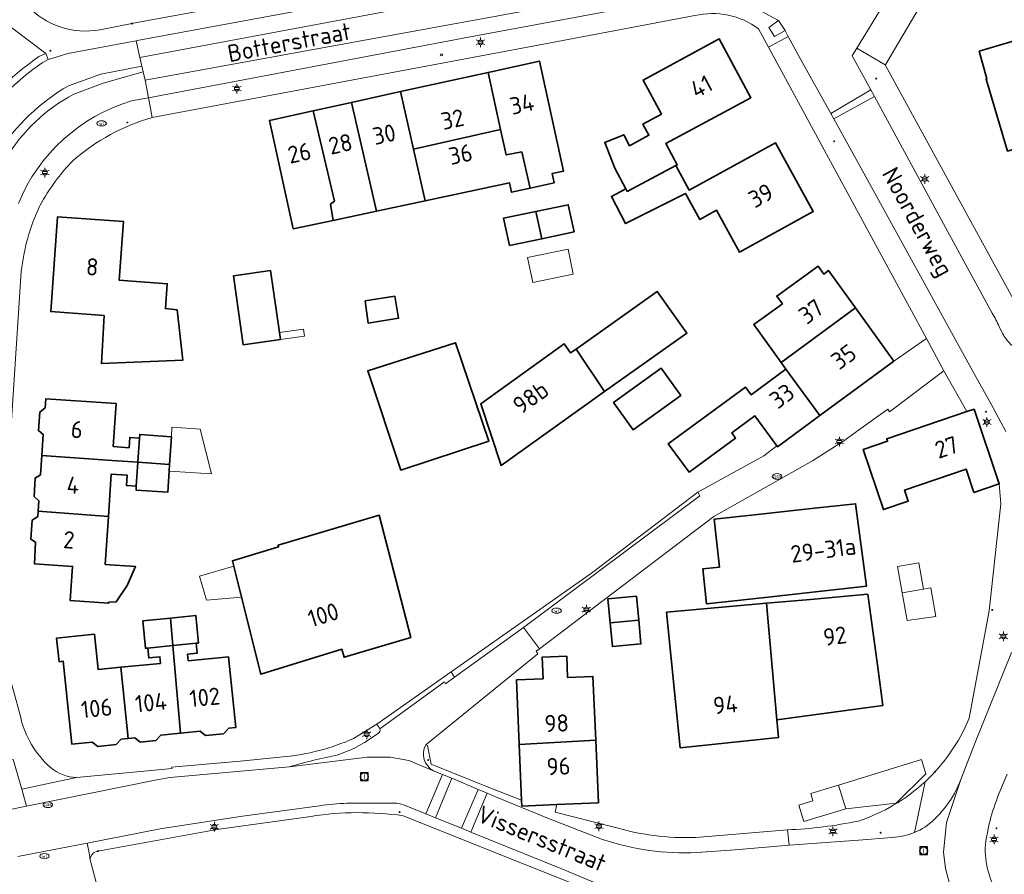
# Model space of a CAD drawing. Header units: metres. Extents: x 140853 to 145288, y 474558 to 480269.
# Tile 396 of 428: x 144412 to 144515, y 479367 to 479456. Entities that reach past the tile are written whole.
import ezdxf
from ezdxf.enums import TextEntityAlignment as Align

# ---------------------------------------------------------------- set-up
doc = ezdxf.new("R2010")
doc.units = ezdxf.units.M
doc.header["$MEASUREMENT"] = 0
for name, color, linetype, lineweight in [('B-WE-GR-BEPLANTING_CULTUUR_HEESTERS-G', 90, 'Continuous', 18), ('B-WE-GR-GROENVOORZIENING-G', 80, 'Continuous', 18), ('B-WE-IE-TERREINAFSCHEIDING_KUNSTMATIG_HEKWERK-G', 20, 'IE-TERREINAFSCHEIDING-KUNSTMATIG', 18), ('B-WE-KL-DATA_TELECOM_KAST-S', 90, 'Continuous', 18), ('B-WE-KL-ET_LS_OV_LICHTMAST-S', 190, 'Continuous', 18), ('B-WE-KL-GAS_PUT-S', 30, 'Continuous', 18), ('B-WE-KL-WATER_BRANDLEIDING_PUT-S', 150, 'Continuous', 18), ('B-WE-KL-WATER_PUT-S', 170, 'Continuous', 18), ('B-WE-OG-BEBOUWING-G', 7, 'Continuous', 35), ('B-WE-OG-BEBOUWING_BIJGEBOUW-G', 7, 'Continuous', 18), ('B-WE-OG-BEBOUWING_HUISNUMMER-T18', 10, 'Continuous', 18), ('B-WE-OG-BEBOUWING_LUIFEL-G', 7, 'Continuous', 18), ('B-WE-OG-BEBOUWING_STRAATNAAM-T18', 10, 'Continuous', 18), ('B-WE-OG-TERREIN_ERF-G', 7, 'Continuous', 18), ('B-WE-RI-GWA_RIOOLPUT-S', 30, 'Continuous', 18), ('B-WE-VH-VERHARDING_ASFALT-G', 252, 'Continuous', 18), ('B-WE-VH-VERHARDING_BEDRIJFSVLOERPLAAT-G', 252, 'Continuous', 18), ('B-WE-VH-VERHARDING_BETON-G', 252, 'Continuous', 18), ('B-WE-VH-VERHARDING_HALFVERHARDING_GRIND-G', 252, 'Continuous', 18), ('B-WE-VH-VERHARDING_STRAATBAKSTEEN-G', 252, 'Continuous', 18), ('B-WE-VH-VERHARDING_TEGEL-G', 252, 'Continuous', 18), ('X-XX-XX-ALGEMEEN-S', 7, 'Continuous', 18)]:
    doc.layers.add(name, color=color, linetype=linetype, lineweight=lineweight)
doc.styles.add('NLCS-ISO', font='txt')
doc.linetypes.add('IE-TERREINAFSCHEIDING-KUNSTMATIG', pattern='A,4,[82,NLCS.shx,S=0.75,R=90,X=0,Y=0],4,-2', length=10)

# ---------------------------------------------------------------- blocks, each defined once
blk = doc.blocks.new('SIE-WEG_AFVALBAK_TYPE_01')
for radius in [0.25, 0.156]:
    blk.add_circle((0, 0), radius)
blk = doc.blocks.new('B-SIE-WEG_LICHTMAST-SO')
at = {"ltscale": 0.1}
for p, q in [((-1.1, 0.63), (-2.19, 1.27)), ((0, 1.27), (0, 2.53)), ((1.1, 0.63), (2.19, 1.27)), ((-1.1, -0.63), (-2.19, -1.27)), ((0, -1.27), (0, -2.53)), ((1.1, -0.63), (2.19, -1.27))]:
    blk.add_line(p, q, dxfattribs=at)
at = {"flags": 128}
for points in [[(-1.16, 0.5), (1.16, 0.5)], [(-1.16, -0.5), (1.16, -0.5)]]:
    blk.add_lwpolyline(points, dxfattribs=at)
at = {"ltscale": 0.1}
blk.add_circle((0, 0), 1.27, dxfattribs=at)
at = {"style": 'NLCS-ISO'}
blk.add_attdef('TYPE', text='', height=1.8, dxfattribs=at).set_placement((0, 2.53), align=Align.BOTTOM_CENTER)
blk = doc.blocks.new('SRI-PUT_INSPECTIE-SO')
at = {"lineweight": -3, "flags": 128}
blk.add_lwpolyline([(-2, -2), (2, -2), (2, 2), (-2, 2)], close=True, dxfattribs=at)
at = {"lineweight": -3, "ltscale": 1.5}
blk.add_circle((0, 0), 2, dxfattribs=at)
at = {"ltscale": 0.1, "style": 'NLCS-ISO'}
blk.add_text('I', height=2.5, dxfattribs=at).set_placement((0, -0.01), align=Align.MIDDLE_CENTER)
blk = doc.blocks.new('SKL-WATERLEIDINGPUT-SO')
at = {"color": 0, "linetype": 'ByBlock', "lineweight": 18}
blk.add_ellipse((0, 0), major_axis=(2.5, 0), ratio=0.54, dxfattribs=at)
at = {"color": 0, "linetype": 'ByBlock', "lineweight": 18, "style": 'NLCS-ISO'}
blk.add_text('wl', height=1.8, dxfattribs=at).set_placement((0, 0), align=Align.MIDDLE_CENTER)
blk = doc.blocks.new('SKL-GAS_PUT-SO')
at = {"color": 0, "linetype": 'ByBlock', "lineweight": 18}
blk.add_ellipse((0, 0), major_axis=(2.5, 0), ratio=0.601255, dxfattribs=at)
at = {"color": 0, "linetype": 'ByBlock', "lineweight": 18, "style": 'NLCS-ISO'}
blk.add_text('gas', height=1.8, dxfattribs=at).set_placement((0.12, 0.3), align=Align.MIDDLE_CENTER)
blk = doc.blocks.new('SIE-WEG_STRAATPOT_BRANDKRAAN-SO')
blk.add_ellipse((0, 0), major_axis=(-0.729, 0), ratio=0.685994)
at = {"style": 'NLCS-ISO'}
blk.add_text('BR', height=0.4, dxfattribs=at).set_placement((-0.3, -0.15))

msp = doc.modelspace()

# ---------------------------------------------------------------- linework, layer by layer
at = {"layer": 'B-WE-GR-BEPLANTING_CULTUUR_HEESTERS-G', "ltscale": 0.2, "flags": 128}
msp.add_lwpolyline([(144410.285, 479378.518), (144410.612, 479377.496), (144408.706, 479376.918), (144408.706, 479376.918, 0.1690721), (144406.534, 479375.619), (144406.534, 479375.619, 0.0744042), (144406.188, 479374.881), (144406.188, 479374.881), (144406.469, 479374.262), (144407.052, 479373.492), (144407.052, 479373.492, 0.1252), (144408.643, 479373.107), (144408.643, 479373.107, 0.0474648), (144409.254, 479373.17), (144409.254, 479373.17), (144412.885, 479373.932), (144412.385, 479375.69), (144411.503, 479378.792), (144410.285, 479378.518)], format="xyb", close=True, dxfattribs=at)
at = {"layer": 'B-WE-GR-GROENVOORZIENING-G', "ltscale": 0.2, "flags": 128}
for points in [[(144492.327, 479455.187), (144491.62, 479456.218), (144490.606, 479455.486), (144491.227, 479454.554), (144492.327, 479455.187)], [(144483.169, 479406.793), (144472.042, 479398.323), (144457.344, 479387.991), (144457.719, 479387.437), (144464.934, 479392.643), (144483.388, 479406.44), (144483.169, 479406.793)]]:
    msp.add_lwpolyline(points, close=True, dxfattribs=at)
at = {"layer": 'B-WE-IE-TERREINAFSCHEIDING_KUNSTMATIG_HEKWERK-G', "ltscale": 0.2, "flags": 128}
for points in [[(144457.344, 479387.991), (144472.042, 479398.323)], [(144449.565, 479382.522), (144457.344, 479387.991)]]:
    msp.add_lwpolyline(points, dxfattribs=at)
at = {"layer": 'B-WE-OG-BEBOUWING-G', "ltscale": 0.2, "flags": 128}
for points in [[(144480.889, 479441.027), (144481.021, 479441.098), (144479.82, 479443.336), (144488.736, 479448.123), (144485.427, 479454.286), (144477.444, 479449.983), (144479.37, 479446.409), (144477.433, 479445.366), (144478.064, 479444.195), (144476.04, 479443.104), (144475.418, 479444.257), (144473.444, 479443.449), (144474.5, 479440.742), (144475.638, 479438.573), (144475.78, 479438.307), (144480.889, 479441.027)], [(144519.335, 479451.867), (144517.516, 479451.324), (144516.651, 479454.186), (144512.653, 479453.001), (144513.456, 479450.107), (144513.36, 479450.079), (144515.619, 479442.538), (144520.645, 479444.034), (144519.501, 479448.047), (144520.354, 479448.29), (144519.335, 479451.867)], [(144461.215, 479450.78), (144462.535, 479444.793), (144463.12, 479442.139), (144464.747, 479442.451), (144465.623, 479438.654), (144468.132, 479439.205), (144467.918, 479440.182), (144469.119, 479440.446), (144466.589, 479451.961), (144461.215, 479450.78)], [(144462.535, 479444.793), (144461.215, 479450.78), (144452.062, 479448.77), (144453.426, 479442.732), (144462.535, 479444.793)], [(144446.909, 479447.637), (144449.529, 479436.243), (144454.646, 479437.33), (144453.426, 479442.732), (144452.062, 479448.77), (144446.909, 479447.637)], [(144442.892, 479446.755), (144438.318, 479445.75), (144440.813, 479434.391), (144444.993, 479435.279), (144444.723, 479436.985), (144445.13, 479437.291), (144442.892, 479446.755)], [(144449.529, 479436.243), (144446.909, 479447.637), (144442.892, 479446.755), (144445.13, 479437.291), (144444.723, 479436.985), (144444.993, 479435.279), (144449.529, 479436.243)], [(144454.646, 479437.33), (144463.464, 479439.203), (144463.678, 479438.227), (144465.623, 479438.654), (144464.747, 479442.451), (144463.12, 479442.139), (144462.535, 479444.793), (144453.426, 479442.732), (144454.646, 479437.33)], [(144475.638, 479438.573), (144474.13, 479437.788), (144475.622, 479434.946), (144481.886, 479438.1), (144483.376, 479435.381), (144485.141, 479436.349), (144487.545, 479431.964), (144495.27, 479436.199), (144491.314, 479443.416), (144482.269, 479438.458), (144480.889, 479441.027), (144475.78, 479438.307), (144475.638, 479438.573)], [(144466.22, 479436.215), (144466.845, 479433.36), (144470.218, 479434.065), (144469.62, 479436.925), (144466.22, 479436.215)], [(144421.031, 479425.324), (144420.732, 479420.287), (144429.264, 479420.642), (144428.656, 479425.924), (144427.442, 479426.046), (144427.628, 479428.64), (144422.595, 479429.002), (144423.039, 479435.172), (144416.142, 479435.668), (144415.427, 479425.727), (144421.031, 479425.324)], [(144466.845, 479433.36), (144466.22, 479436.215), (144462.82, 479435.504), (144463.473, 479432.655), (144466.845, 479433.36)], [(144491.906, 479420.382), (144499.681, 479426.132), (144496.878, 479430.018), (144496.375, 479429.655), (144495.784, 479430.474), (144491.446, 479427.344), (144492.036, 479426.525), (144489.036, 479424.36), (144491.906, 479420.382)], [(144435.584, 479422.243), (144439.47, 479422.802), (144439.367, 479423.521), (144438.432, 479430.027), (144434.546, 479429.468), (144435.584, 479422.243)], [(144451.472, 479427.351), (144448.359, 479426.844), (144448.667, 479424.502), (144451.852, 479425.021), (144451.472, 479427.351)], [(144473.418, 479417.339), (144482.026, 479423.474), (144478.915, 479427.839), (144470.441, 479421.8), (144473.418, 479417.339)], [(144499.681, 479426.132), (144491.906, 479420.382), (144492.4, 479419.697), (144495.97, 479414.843), (144503.716, 479420.54), (144499.681, 479426.132)], [(144452.077, 479409.098), (144461.314, 479412.165), (144457.793, 479422.454), (144448.615, 479419.528), (144452.077, 479409.098)], [(144470.441, 479421.8), (144469.868, 479421.391), (144469.183, 479422.351), (144460.458, 479416.061), (144462.586, 479409.618), (144473.418, 479417.339), (144470.441, 479421.8)], [(144481.418, 479416.926), (144479.362, 479419.796), (144474.367, 479416.216), (144476.423, 479413.347), (144481.418, 479416.926)], [(144495.97, 479414.843), (144492.4, 479419.697), (144488.752, 479417.02), (144488.16, 479417.826), (144480.088, 479411.889), (144482.28, 479408.908), (144487.13, 479412.475), (144486.727, 479413.023), (144489.144, 479414.8), (144491.454, 479411.659), (144491.519, 479411.57), (144495.97, 479414.843)], [(144421.963, 479411.578), (144422.267, 479416.108), (144414.916, 479416.601), (144414.852, 479415.651), (144414.294, 479415.194), (144414.141, 479413.264), (144414.648, 479412.858), (144414.489, 479410.658), (144421.866, 479410.138), (144424.55, 479409.941), (144424.718, 479412.474), (144423.706, 479412.546), (144423.633, 479411.46), (144421.963, 479411.578)], [(144511.334, 479415.25), (144502.96, 479412.399), (144503.047, 479412.142), (144500.507, 479411.287), (144502.624, 479404.994), (144505.221, 479405.868), (144504.829, 479407.034), (144511.284, 479409.205), (144512.097, 479406.788), (144514.741, 479407.678), (144512.109, 479415.501), (144511.334, 479415.25)], [(144424.55, 479409.941), (144427.864, 479409.715), (144428.057, 479412.623), (144424.743, 479412.854), (144424.718, 479412.474), (144424.55, 479409.941)], [(144414.122, 479404.833), (144421.472, 479404.273), (144421.769, 479408.698), (144423.44, 479408.58), (144423.367, 479407.495), (144424.382, 479407.423), (144424.55, 479409.941), (144421.866, 479410.138), (144414.489, 479410.658), (144414.343, 479408.642), (144413.784, 479408.287), (144413.682, 479406.357), (144414.189, 479405.899), (144414.122, 479404.833)], [(144424.382, 479407.423), (144424.356, 479407.027), (144427.671, 479406.807), (144427.816, 479408.997), (144427.864, 479409.715), (144424.55, 479409.941), (144424.382, 479407.423)], [(144495.39, 479405.124), (144489.112, 479404.44), (144484.896, 479403.98), (144485.443, 479398.96), (144483.703, 479398.771), (144484.102, 479395.112), (144490.217, 479395.789), (144495.201, 479396.34), (144500.861, 479396.964), (144499.707, 479405.595), (144495.39, 479405.124)], [(144421.472, 479404.273), (144414.122, 479404.833), (144414.087, 479404.274), (144413.478, 479403.868), (144413.325, 479401.887), (144413.833, 479401.582), (144413.73, 479399.297), (144417.709, 479399.03), (144417.469, 479395.446), (144421.478, 479395.177), (144421.485, 479395.277), (144422.289, 479395.313), (144423.433, 479397.026), (144424.319, 479399.021), (144421.134, 479399.235), (144421.472, 479404.273)], [(144434.601, 479399.045), (144435.41, 479395.825), (144437.442, 479387.734), (144445.891, 479390.361), (144446.142, 479389.518), (144453.115, 479391.594), (144449.815, 479404.406), (144439.239, 479401.248), (144439.29, 479401.075), (144434.454, 479399.631), (144434.601, 479399.045)], [(144473.999, 479393.133), (144476.994, 479393.417), (144476.757, 479395.915), (144473.762, 479395.635), (144473.999, 479393.133)], [(144490.387, 479395.169), (144479.894, 479394.235), (144481.34, 479380.029), (144491.633, 479381.117), (144491.473, 479382.97), (144490.387, 479395.169)], [(144491.473, 479382.97), (144502.562, 479384.469), (144502.019, 479388.453), (144500.977, 479396.112), (144494.994, 479395.58), (144490.387, 479395.169), (144491.473, 479382.97)], [(144427.977, 479393.62), (144425.059, 479393.323), (144425.343, 479390.453), (144425.592, 479390.478), (144428.225, 479390.738), (144427.977, 479393.62)], [(144430.911, 479391.004), (144430.626, 479393.889), (144427.977, 479393.62), (144428.225, 479390.738), (144430.662, 479390.979), (144430.911, 479391.004)], [(144476.994, 479393.417), (144473.999, 479393.133), (144474.236, 479390.639), (144477.231, 479390.919), (144476.994, 479393.417)], [(144422.759, 479388.469), (144420.387, 479388.24), (144420.005, 479391.927), (144416.044, 479391.517), (144416.299, 479389.052), (144416.738, 479389.097), (144417.637, 479380.411), (144419.778, 479380.633), (144420.365, 479380.166), (144422.269, 479380.363), (144422.816, 479380.928), (144423.528, 479381.001), (144422.759, 479388.469)], [(144426.931, 479388.872), (144422.759, 479388.469), (144423.528, 479381.001), (144424.24, 479381.075), (144424.791, 479380.637), (144426.447, 479380.809), (144426.969, 479381.348), (144429.016, 479381.56), (144428.225, 479390.738), (144425.592, 479390.478), (144425.691, 479389.455), (144426.863, 479389.568), (144426.931, 479388.872)], [(144429.817, 479389.151), (144429.75, 479389.847), (144430.762, 479389.945), (144430.662, 479390.979), (144428.225, 479390.738), (144429.016, 479381.56), (144431.063, 479381.772), (144431.642, 479381.312), (144433.518, 479381.506), (144434.077, 479382.083), (144434.814, 479382.16), (144434.048, 479389.56), (144429.817, 479389.151)], [(144464.489, 479380.369), (144472.49, 479380.842), (144472.199, 479387.507), (144469.552, 479387.388), (144469.454, 479389.626), (144466.882, 479389.51), (144466.975, 479387.272), (144464.207, 479387.148), (144464.489, 479380.369)], [(144472.49, 479380.842), (144464.489, 479380.369), (144464.731, 479374.538), (144464.756, 479373.926), (144468.415, 479374.083), (144472.777, 479374.269), (144472.49, 479380.842)]]:
    msp.add_lwpolyline(points, close=True, dxfattribs=at)
at = {"layer": 'B-WE-OG-BEBOUWING_BIJGEBOUW-G', "ltscale": 0.2, "flags": 128}
for points in [[(144465.355, 479431.401), (144465.899, 479428.773), (144470.126, 479429.648), (144469.609, 479432.282), (144465.355, 479431.401)], [(144427.816, 479408.997), (144432.273, 479408.738), (144431.081, 479413.414), (144428.123, 479413.611), (144428.057, 479412.623), (144427.864, 479409.715), (144427.816, 479408.997)], [(144504.574, 479396.264), (144506.805, 479396.665), (144506.311, 479399.416), (144504.08, 479399.015), (144504.574, 479396.264)], [(144434.601, 479399.045), (144431.019, 479398.012), (144431.742, 479395.504), (144435.41, 479395.825), (144434.601, 479399.045)], [(144506.805, 479396.665), (144504.574, 479396.264), (144505.096, 479393.355), (144508.116, 479393.786), (144507.574, 479396.803), (144506.805, 479396.665)], [(144495.001, 479375.233), (144495.236, 479374.468), (144493.764, 479374.016), (144494.292, 479372.296), (144498.68, 479373.642), (144497.917, 479376.128), (144495.001, 479375.233)]]:
    msp.add_lwpolyline(points, close=True, dxfattribs=at)
at = {"layer": 'B-WE-OG-BEBOUWING_LUIFEL-G', "ltscale": 0.2, "flags": 128}
for points in [[(144439.47, 479422.802), (144441.985, 479423.163), (144441.882, 479423.882), (144439.367, 479423.521), (144439.47, 479422.802)], [(144497.917, 479376.128), (144498.68, 479373.642), (144503.956, 479374.233), (144507.075, 479377.319), (144506.621, 479378.798), (144497.917, 479376.128)]]:
    msp.add_lwpolyline(points, close=True, dxfattribs=at)
at = {"layer": 'B-WE-OG-TERREIN_ERF-G', "ltscale": 0.2, "flags": 128}
for points in [[(144412.905, 479457.829, 0.2595247), (144420.603, 479455.253), (144420.603, 479455.253), (144424.265, 479455.987), (144455.032, 479461.641)], [(144409.851, 479392.011), (144412.281, 479383.211), (144412.281, 479383.211, 0.154266), (144415.371, 479377.998), (144415.371, 479377.998, 0.1748318), (144418.133, 479376.921), (144418.133, 479376.921), (144428.125, 479377.848), (144428.077, 479378.012), (144435.258, 479378.631), (144439.78, 479379.073), (144439.78, 479379.073, 0.0806175), (144447.133, 479381.006), (144447.133, 479381.006), (144449.565, 479382.522), (144457.344, 479387.991), (144472.042, 479398.323), (144483.169, 479406.793), (144490.079, 479410.629), (144491.454, 479411.659), (144489.144, 479414.8), (144486.727, 479413.023), (144487.13, 479412.475), (144482.28, 479408.908), (144480.088, 479411.889), (144488.16, 479417.826), (144488.752, 479417.02), (144492.4, 479419.697), (144492.4, 479419.697), (144491.906, 479420.382), (144489.036, 479424.36), (144492.036, 479426.525), (144491.446, 479427.344), (144495.784, 479430.474), (144496.375, 479429.655), (144496.878, 479430.018), (144499.681, 479426.132), (144503.716, 479420.54), (144507.128, 479422.921), (144500, 479436.054), (144490.569, 479453.435), (144489.552, 479455.337), (144489.552, 479455.337, 0.2236243), (144482.871, 479456.727)], [(144482.871, 479456.727), (144466.477, 479453.64), (144426.063, 479446.066), (144426.063, 479446.066, 0.1077789), (144417.793, 479441.581), (144417.793, 479441.581, 0.0666786), (144414.308, 479436.861), (144414.308, 479436.861), (144414.249, 479436.736), (144414.249, 479436.736, 0.0820147), (144412.341, 479429.934), (144412.341, 479429.934), (144410.103, 479396.01)], [(144477.853, 479362.707), (144452.337, 479372.912), (144452.337, 479372.912, 0.0735838), (144442.661, 479372.85), (144442.661, 479372.85), (144433.074, 479371.497), (144431.89, 479371.298), (144420.371, 479369.21), (144420.371, 479369.21, 0.3570803), (144419.541, 479368.298), (144419.541, 479368.298), (144420.273, 479365.535)]]:
    msp.add_lwpolyline(points, format="xyb", dxfattribs=at)
for points in [[(144506.385, 479457.613), (144502.865, 479451.641), (144502.817, 479451.56), (144517.265, 479425.139)], [(144515.619, 479442.538), (144513.36, 479450.079), (144513.456, 479450.107), (144512.653, 479453.001), (144516.651, 479454.186)]]:
    msp.add_lwpolyline(points, dxfattribs=at)
for points in [[(144475.638, 479438.573), (144474.5, 479440.742), (144473.444, 479443.449), (144475.418, 479444.257), (144476.04, 479443.104), (144478.064, 479444.195), (144477.433, 479445.366), (144479.37, 479446.409), (144477.444, 479449.983), (144485.427, 479454.286), (144488.736, 479448.123), (144479.82, 479443.336), (144481.021, 479441.098), (144480.889, 479441.027), (144482.269, 479438.458), (144491.314, 479443.416), (144495.27, 479436.199), (144487.545, 479431.964), (144485.141, 479436.349), (144483.376, 479435.381), (144481.886, 479438.1), (144475.622, 479434.946), (144474.13, 479437.788), (144475.638, 479438.573)], [(144444.993, 479435.279), (144440.813, 479434.391), (144438.318, 479445.75), (144442.892, 479446.755), (144446.909, 479447.637), (144452.062, 479448.77), (144461.215, 479450.78), (144466.589, 479451.961), (144469.119, 479440.446), (144467.918, 479440.182), (144468.132, 479439.205), (144465.623, 479438.654), (144463.678, 479438.227), (144463.464, 479439.203), (144454.646, 479437.33), (144449.529, 479436.243), (144444.993, 479435.279)], [(144466.22, 479436.215), (144469.62, 479436.925), (144470.218, 479434.065), (144466.845, 479433.36), (144463.473, 479432.655), (144462.82, 479435.504), (144466.22, 479436.215)], [(144421.031, 479425.324), (144415.427, 479425.727), (144416.142, 479435.668), (144423.039, 479435.172), (144422.595, 479429.002), (144427.628, 479428.64), (144427.442, 479426.046), (144428.656, 479425.924), (144429.264, 479420.642), (144420.732, 479420.287), (144421.031, 479425.324)], [(144439.47, 479422.802), (144435.584, 479422.243), (144434.546, 479429.468), (144438.432, 479430.027), (144439.367, 479423.521), (144439.47, 479422.802)], [(144451.472, 479427.351), (144451.852, 479425.021), (144448.667, 479424.502), (144448.359, 479426.844), (144451.472, 479427.351)], [(144470.441, 479421.8), (144478.915, 479427.839), (144482.026, 479423.474), (144473.418, 479417.339), (144462.586, 479409.618), (144460.458, 479416.061), (144469.183, 479422.351), (144469.868, 479421.391), (144470.441, 479421.8)], [(144452.077, 479409.098), (144448.615, 479419.528), (144457.793, 479422.454), (144461.314, 479412.165), (144452.077, 479409.098)], [(144481.418, 479416.926), (144476.423, 479413.347), (144474.367, 479416.216), (144479.362, 479419.796), (144481.418, 479416.926)], [(144414.122, 479404.833), (144414.189, 479405.899), (144413.682, 479406.357), (144413.784, 479408.287), (144414.343, 479408.642), (144414.489, 479410.658), (144414.648, 479412.858), (144414.141, 479413.264), (144414.294, 479415.194), (144414.852, 479415.651), (144414.916, 479416.601), (144422.267, 479416.108), (144421.963, 479411.578), (144423.633, 479411.46), (144423.706, 479412.546), (144424.718, 479412.474), (144424.743, 479412.854), (144428.057, 479412.623), (144427.864, 479409.715), (144427.816, 479408.997), (144427.671, 479406.807), (144424.356, 479407.027), (144424.382, 479407.423), (144423.367, 479407.495), (144423.44, 479408.58), (144421.769, 479408.698), (144421.472, 479404.273), (144421.134, 479399.235), (144424.319, 479399.021), (144423.433, 479397.026), (144422.289, 479395.313), (144421.485, 479395.277), (144421.478, 479395.177), (144417.469, 479395.446), (144417.709, 479399.03), (144413.73, 479399.297), (144413.833, 479401.582), (144413.325, 479401.887), (144413.478, 479403.868), (144414.087, 479404.274), (144414.122, 479404.833)], [(144489.112, 479404.44), (144495.39, 479405.124), (144499.707, 479405.595), (144500.861, 479396.964), (144495.201, 479396.34), (144490.217, 479395.789), (144484.102, 479395.112), (144483.703, 479398.771), (144485.443, 479398.96), (144484.896, 479403.98), (144489.112, 479404.44)], [(144435.41, 479395.825), (144434.601, 479399.045), (144434.454, 479399.631), (144439.29, 479401.075), (144439.239, 479401.248), (144449.815, 479404.406), (144453.115, 479391.594), (144446.142, 479389.518), (144445.891, 479390.361), (144437.442, 479387.734), (144435.41, 479395.825)], [(144476.994, 479393.417), (144477.231, 479390.919), (144474.236, 479390.639), (144473.999, 479393.133), (144473.762, 479395.635), (144476.757, 479395.915), (144476.994, 479393.417)], [(144502.019, 479388.453), (144502.562, 479384.469), (144491.473, 479382.97), (144491.633, 479381.117), (144481.34, 479380.029), (144479.894, 479394.235), (144490.387, 479395.169), (144494.994, 479395.58), (144500.977, 479396.112), (144502.019, 479388.453)], [(144430.662, 479390.979), (144430.762, 479389.945), (144429.75, 479389.847), (144429.817, 479389.151), (144434.048, 479389.56), (144434.814, 479382.16), (144434.077, 479382.083), (144433.518, 479381.506), (144431.642, 479381.312), (144431.063, 479381.772), (144429.016, 479381.56), (144426.969, 479381.348), (144426.447, 479380.809), (144424.791, 479380.637), (144424.24, 479381.075), (144423.528, 479381.001), (144422.816, 479380.928), (144422.269, 479380.363), (144420.365, 479380.166), (144419.778, 479380.633), (144417.637, 479380.411), (144416.738, 479389.097), (144416.299, 479389.052), (144416.044, 479391.517), (144420.005, 479391.927), (144420.387, 479388.24), (144422.759, 479388.469), (144426.931, 479388.872), (144426.863, 479389.568), (144425.691, 479389.455), (144425.592, 479390.478), (144425.343, 479390.453), (144425.059, 479393.323), (144427.977, 479393.62), (144430.626, 479393.889), (144430.911, 479391.004), (144430.662, 479390.979)]]:
    msp.add_lwpolyline(points, close=True, dxfattribs=at)
msp.add_lwpolyline([(144464.489, 479380.369), (144464.207, 479387.148), (144466.975, 479387.272), (144466.882, 479389.51), (144469.454, 479389.626), (144469.552, 479387.388), (144472.199, 479387.507), (144472.49, 479380.842), (144472.777, 479374.269), (144468.415, 479374.083), (144468.246, 479373.292), (144474.301, 479371.756), (144474.301, 479371.756, 0.0825036), (144482.978, 479370.642), (144482.978, 479370.642), (144492.557, 479371.434), (144492.557, 479371.434, 0.041391), (144500, 479372.362), (144500, 479372.362, 0.1083449), (144506.978, 479376.478), (144506.978, 479376.478, 0.108299), (144511.597, 479383.134), (144511.597, 479383.134), (144513.693, 479394.369), (144514.899, 479405.572), (144514.741, 479407.678), (144512.097, 479406.788), (144511.284, 479409.205), (144504.829, 479407.034), (144505.221, 479405.868), (144502.624, 479404.994), (144500.507, 479411.287), (144503.047, 479412.142), (144502.96, 479412.399), (144511.334, 479415.25), (144508.954, 479419.531), (144503.246, 479415.242), (144503.076, 479415.517), (144500, 479413.311), (144498.456, 479412.204), (144495.202, 479410.09), (144484.862, 479404.247), (144466.595, 479390.397), (144466.256, 479390.167), (144466.42, 479389.863), (144454.698, 479380.351), (144454.864, 479380.273), (144455.278, 479378.333), (144460.884, 479376.036), (144464.731, 479374.538), (144464.489, 479380.369)], format="xyb", close=True, dxfattribs=at)
at = {"layer": 'B-WE-VH-VERHARDING_ASFALT-G', "ltscale": 0.2, "flags": 128}
for points in [[(144452.36, 479459.295), (144424.481, 479454.119), (144424.362, 479454.097), (144424.761, 479452.346), (144483.426, 479463.349)], [(144483.426, 479463.349), (144424.761, 479452.346), (144424.97, 479451.43), (144425.102, 479450.849), (144425.102, 479450.849), (144425.305, 479449.959), (144485.059, 479460.913)], [(144485.059, 479460.913), (144425.305, 479449.959), (144425.661, 479448.129), (144459.171, 479454.459), (144482.699, 479458.859)]]:
    msp.add_lwpolyline(points, dxfattribs=at)
for points in [[(144409.918, 479442.355, -0.1179879), (144417.271, 479449.385), (144417.271, 479449.385), (144420.676, 479450.608), (144424.97, 479451.43), (144424.761, 479452.346), (144424.362, 479454.097), (144417.226, 479452.758), (144416.114, 479452.408), (144415.174, 479452.121), (144414.539, 479451.797), (144414.539, 479451.797, 0.081186), (144407.55, 479444.966)], [(144412.04, 479437.047, -0.226668), (144423.871, 479447.791), (144423.871, 479447.791), (144425.661, 479448.129), (144425.305, 479449.959), (144425.102, 479450.849), (144420.919, 479449.65), (144417.845, 479448.505), (144417.845, 479448.505, 0.1357469), (144410.709, 479441.74)]]:
    msp.add_lwpolyline(points, format="xyb", dxfattribs=at)
at = {"layer": 'B-WE-VH-VERHARDING_BEDRIJFSVLOERPLAAT-G', "ltscale": 0.2, "flags": 128}
msp.add_lwpolyline([(144405.638, 479441.131), (144407.55, 479444.966), (144407.55, 479444.966, -0.081186), (144414.539, 479451.797), (144414.539, 479451.797), (144415.174, 479452.121), (144414.907, 479452.772), (144414.181, 479452.444), (144414.181, 479452.444, 0.0854303), (144406.967, 479445.354), (144406.967, 479445.354), (144404.96, 479441.484), (144405.638, 479441.131)], format="xyb", close=True, dxfattribs=at)
msp.add_lwpolyline([(144497.416, 479445.922), (144501.678, 479448.264), (144501.312, 479448.941), (144497.1, 479446.492), (144497.416, 479445.922)], close=True, dxfattribs=at)
at = {"layer": 'B-WE-VH-VERHARDING_BETON-G', "ltscale": 0.2, "flags": 128}
msp.add_lwpolyline([(144410.709, 479441.74, -0.1357469), (144417.845, 479448.505), (144417.845, 479448.505), (144420.919, 479449.65), (144425.102, 479450.849), (144424.97, 479451.43), (144420.676, 479450.608), (144417.271, 479449.385), (144417.271, 479449.385, 0.1179879), (144409.918, 479442.355)], format="xyb", dxfattribs=at)
at = {"layer": 'B-WE-VH-VERHARDING_HALFVERHARDING_GRIND-G', "ltscale": 0.2, "flags": 128}
msp.add_lwpolyline([(144449.815, 479382.163), (144449.9, 479382.018), (144456.652, 479386.924), (144456.754, 479386.741), (144457.719, 479387.437), (144457.344, 479387.991), (144449.565, 479382.522), (144449.815, 479382.163)], close=True, dxfattribs=at)
at = {"layer": 'B-WE-VH-VERHARDING_STRAATBAKSTEEN-G', "ltscale": 0.2, "flags": 128}
for points in [[(144455.032, 479461.641), (144424.265, 479455.987), (144420.603, 479455.253), (144420.603, 479455.253, -0.2595247), (144412.905, 479457.829)], [(144515.444, 479413.172), (144513.851, 479416.113), (144512.045, 479419.354), (144500, 479441.226), (144497.416, 479445.922), (144497.1, 479446.492), (144493.907, 479452.254), (144492.66, 479454.559), (144490.569, 479453.435), (144500, 479436.054), (144507.128, 479422.921), (144507.128, 479422.921), (144508.954, 479419.531), (144511.334, 479415.25), (144512.109, 479415.501), (144514.741, 479407.678), (144514.899, 479405.572), (144513.693, 479394.369), (144511.597, 479383.134), (144511.597, 479383.134, -0.108299), (144506.978, 479376.478), (144506.978, 479376.478), (144505.883, 479371.156), (144505.883, 479371.156, 0.0927272), (144507.898, 479372.485), (144507.898, 479372.485, 0.0415743), (144509.159, 479373.895), (144509.159, 479373.895, 0.0711302), (144510.726, 479376.725), (144510.726, 479376.725), (144512.237, 479380.592), (144516.038, 479390.019)], [(144410.103, 479396.01), (144412.341, 479429.934), (144412.341, 479429.934, -0.0820147), (144414.249, 479436.736), (144414.249, 479436.736), (144414.308, 479436.861), (144414.308, 479436.861, -0.0666786), (144417.793, 479441.581), (144417.793, 479441.581, -0.1077789), (144426.063, 479446.066), (144426.063, 479446.066), (144425.661, 479448.129), (144423.871, 479447.791), (144423.871, 479447.791, 0.226668), (144412.04, 479437.047)], [(144515.276, 479423.134, -0.0307269), (144514.934, 479423.729), (144514.934, 479423.729), (144514.746, 479424.146), (144514.746, 479424.146, 0.0242), (144514.008, 479425.554), (144514.008, 479425.554), (144509.104, 479434.543), (144501.678, 479448.264), (144497.416, 479445.922), (144500, 479441.226), (144512.045, 479419.354), (144513.851, 479416.113), (144515.444, 479413.172)], [(144516.038, 479390.019), (144512.237, 479380.592), (144510.726, 479376.725), (144509.217, 479372.189), (144508.894, 479369.108), (144509.131, 479367.372), (144509.726, 479365.152), (144510.689, 479362.659), (144514.158, 479357.62), (144514.158, 479357.62, -0.066385), (144514.613, 479356.914), (144514.613, 479356.914, -0.0420519), (144516.861, 479350.537)], [(144411.986, 479368.645), (144419.225, 479370.057), (144426.873, 479371.552), (144435.263, 479372.824), (144443.58, 479373.961), (144443.58, 479373.961, -0.0231288), (144446.437, 479374.227), (144446.437, 479374.227), (144447.895, 479374.245), (144451.407, 479374.222), (144451.407, 479374.222, -0.1106401), (144452.364, 479374.062), (144452.364, 479374.062), (144454.691, 479373.118), (144456.438, 479377.224), (144455.511, 479377.613), (144452.917, 479378.689), (144450.953, 479379.037), (144448.577, 479379.037), (144440.41, 479378.045), (144427.912, 479376.913), (144426.356, 479376.625), (144412.885, 479373.932), (144409.254, 479373.17)], [(144509.726, 479365.152), (144509.131, 479367.372), (144508.894, 479369.108), (144509.217, 479372.189), (144510.726, 479376.725), (144510.726, 479376.725, -0.0711302), (144509.159, 479373.895), (144509.159, 479373.895, -0.0415743), (144507.898, 479372.485), (144507.898, 479372.485, -0.0927272), (144505.883, 479371.156), (144505.883, 479371.156, -0.0937056), (144503.523, 479370.651), (144503.523, 479370.651), (144500, 479370.369), (144492.734, 479369.825), (144487.083, 479369.337), (144483.087, 479369.063), (144483.087, 479369.063, -0.0941221), (144473.186, 479370.441), (144473.186, 479370.441), (144467.564, 479372.639), (144461.929, 479374.942), (144461.142, 479375.263), (144459.417, 479371.2), (144468.825, 479367.383), (144473.936, 479365.244)], [(144515.576, 479377.269), (144514.714, 479375.198), (144514.714, 479375.198, 0.0720631), (144513.262, 479369.535), (144513.262, 479369.535, 0.1522852), (144515.007, 479364.014), (144515.007, 479364.014), (144518.391, 479359.073)], [(144518.391, 479359.073), (144515.007, 479364.014), (144515.007, 479364.014, -0.1522852), (144513.262, 479369.535), (144513.262, 479369.535, -0.0720631), (144514.714, 479375.198), (144514.714, 479375.198), (144515.576, 479377.269)]]:
    msp.add_lwpolyline(points, format="xyb", dxfattribs=at)
for points in [[(144408.035, 479457.914), (144414.907, 479452.772), (144415.174, 479452.121), (144416.114, 479452.408), (144417.226, 479452.758), (144424.362, 479454.097), (144424.481, 479454.119), (144452.36, 479459.295)], [(144427.972, 479313.092), (144425.588, 479319.356), (144424.861, 479325.492), (144422.444, 479333.719), (144419.441, 479343.576), (144415.557, 479358.495), (144416.252, 479358.798), (144415.09, 479363.416), (144415.663, 479364.335), (144420.273, 479365.535), (144419.541, 479368.298), (144419.448, 479369.033), (144419.225, 479370.057), (144411.986, 479368.645)]]:
    msp.add_lwpolyline(points, dxfattribs=at)
for points in [[(144487.084, 479458.705), (144491.62, 479456.218), (144492.327, 479455.187), (144492.66, 479454.559), (144493.907, 479452.254), (144497.1, 479446.492), (144501.312, 479448.941), (144500.122, 479451.139), (144499.351, 479452.515), (144499.847, 479453.327), (144503.162, 479458.762), (144487.084, 479458.705)], [(144455.713, 479372.703), (144457.437, 479376.836), (144456.438, 479377.224), (144454.691, 479373.118), (144455.713, 479372.703)], [(144455.713, 479372.703), (144458.441, 479371.596), (144460.17, 479375.66), (144457.437, 479376.836), (144455.713, 479372.703)], [(144460.17, 479375.66), (144458.441, 479371.596), (144459.417, 479371.2), (144461.142, 479375.263), (144460.17, 479375.66)]]:
    msp.add_lwpolyline(points, close=True, dxfattribs=at)
for points in [[(144400.753, 479453.204), (144402.088, 479447.613), (144404.96, 479441.484), (144406.967, 479445.354), (144406.967, 479445.354, -0.0854303), (144414.181, 479452.444), (144414.181, 479452.444), (144414.907, 479452.772), (144408.035, 479457.914), (144404.216, 479457.006), (144400.753, 479453.204)], [(144514.746, 479424.146), (144514.934, 479423.729), (144514.934, 479423.729, 0.0307269), (144515.276, 479423.134), (144515.276, 479423.134, 0.0915949), (144516.725, 479421.624), (144516.725, 479421.624, 0.2409554), (144519.958, 479421.513), (144519.958, 479421.513), (144517.265, 479425.139), (144502.817, 479451.56), (144499.847, 479453.327), (144499.351, 479452.515), (144500.122, 479451.139), (144501.312, 479448.941), (144501.678, 479448.264), (144509.104, 479434.543), (144514.008, 479425.554), (144514.008, 479425.554, -0.0242), (144514.746, 479424.146)], [(144449.9, 479382.018, -0.3602464), (144449.713, 479381.526), (144449.713, 479381.526), (144448.282, 479380.579), (144447.151, 479379.973), (144445.536, 479379.282), (144445.536, 479379.282, 0.022077), (144440.41, 479378.045), (144440.41, 479378.045), (144448.577, 479379.037), (144450.953, 479379.037), (144452.917, 479378.689), (144455.511, 479377.613), (144455.511, 479377.613, -0.4137634), (144454.698, 479380.351), (144454.698, 479380.351), (144466.42, 479389.863), (144466.256, 479390.167), (144466.595, 479390.397), (144464.934, 479392.643), (144457.719, 479387.437), (144456.754, 479386.741), (144456.652, 479386.924), (144449.9, 479382.018)], [(144503.523, 479370.651, 0.0937056), (144505.883, 479371.156), (144505.883, 479371.156), (144506.978, 479376.478), (144506.978, 479376.478, -0.1083449), (144500, 479372.362), (144500, 479372.362, -0.041391), (144492.557, 479371.434), (144492.557, 479371.434), (144492.734, 479369.825), (144500, 479370.369), (144503.523, 479370.651)]]:
    msp.add_lwpolyline(points, format="xyb", close=True, dxfattribs=at)
at = {"layer": 'B-WE-VH-VERHARDING_TEGEL-G', "ltscale": 0.2, "flags": 128}
for points in [[(144426.063, 479446.066), (144466.477, 479453.64), (144482.871, 479456.727), (144482.871, 479456.727, -0.2236243), (144489.552, 479455.337), (144489.552, 479455.337), (144490.569, 479453.435), (144492.66, 479454.559), (144492.327, 479455.187), (144491.227, 479454.554), (144490.606, 479455.486), (144491.62, 479456.218), (144487.084, 479458.705), (144487.038, 479459.409), (144483.094, 479458.909), (144482.699, 479458.859), (144459.171, 479454.459), (144425.661, 479448.129), (144426.063, 479446.066)], [(144410.022, 479394.785), (144410.103, 479396.01), (144408.446, 479396.035), (144408.221, 479392.479), (144402.706, 479391.165), (144402.923, 479390.203), (144406.68, 479391.151), (144408.259, 479391.463), (144408.231, 479391.152), (144408.501, 479389.643), (144411.121, 479380.287), (144409.828, 479379.947), (144410.285, 479378.518), (144411.503, 479378.792), (144412.385, 479375.69), (144418.133, 479376.921), (144418.133, 479376.921, -0.1748318), (144415.371, 479377.998), (144415.371, 479377.998, -0.154266), (144412.281, 479383.211), (144412.281, 479383.211), (144409.851, 479392.011), (144410.022, 479394.785)], [(144447.133, 479381.006, -0.0806175), (144439.78, 479379.073), (144439.78, 479379.073), (144435.258, 479378.631), (144428.077, 479378.012), (144428.125, 479377.848), (144418.133, 479376.921), (144412.385, 479375.69), (144412.885, 479373.932), (144426.356, 479376.625), (144427.912, 479376.913), (144440.41, 479378.045), (144440.41, 479378.045, -0.022077), (144445.536, 479379.282), (144445.536, 479379.282), (144447.151, 479379.973), (144448.282, 479380.579), (144449.713, 479381.526), (144449.713, 479381.526, 0.3602464), (144449.9, 479382.018), (144449.9, 479382.018), (144449.815, 479382.163), (144449.565, 479382.522), (144447.133, 479381.006)], [(144474.301, 479371.756), (144468.246, 479373.292), (144468.415, 479374.083), (144464.756, 479373.926), (144464.731, 479374.538), (144460.884, 479376.036), (144455.278, 479378.333), (144454.864, 479380.273), (144454.698, 479380.351), (144454.698, 479380.351, 0.4137634), (144455.511, 479377.613), (144455.511, 479377.613), (144456.438, 479377.224), (144457.437, 479376.836), (144460.17, 479375.66), (144461.142, 479375.263), (144461.929, 479374.942), (144467.564, 479372.639), (144473.186, 479370.441), (144473.186, 479370.441, 0.0941221), (144483.087, 479369.063), (144483.087, 479369.063), (144487.083, 479369.337), (144492.734, 479369.825), (144492.557, 479371.434), (144482.978, 479370.642), (144482.978, 479370.642, -0.0825036), (144474.301, 479371.756)]]:
    msp.add_lwpolyline(points, format="xyb", close=True, dxfattribs=at)
msp.add_lwpolyline([(144503.162, 479458.762), (144499.847, 479453.327), (144502.817, 479451.56), (144502.865, 479451.641), (144506.385, 479457.613)], dxfattribs=at)
msp.add_lwpolyline([(144508.954, 479419.531), (144507.128, 479422.921), (144503.716, 479420.54), (144495.97, 479414.843), (144491.519, 479411.57), (144491.454, 479411.659), (144490.079, 479410.629), (144483.169, 479406.793), (144483.388, 479406.44), (144464.934, 479392.643), (144466.595, 479390.397), (144484.862, 479404.247), (144495.202, 479410.09), (144498.456, 479412.204), (144500, 479413.311), (144503.076, 479415.517), (144503.246, 479415.242), (144508.954, 479419.531)], close=True, dxfattribs=at)
msp.add_lwpolyline([(144473.936, 479365.244), (144468.825, 479367.383), (144459.417, 479371.2), (144458.441, 479371.596), (144455.713, 479372.703), (144454.691, 479373.118), (144452.364, 479374.062), (144452.364, 479374.062, 0.1106401), (144451.407, 479374.222), (144451.407, 479374.222), (144447.895, 479374.245), (144446.437, 479374.227), (144446.437, 479374.227, 0.0231288), (144443.58, 479373.961), (144443.58, 479373.961), (144435.263, 479372.824), (144426.873, 479371.552), (144419.225, 479370.057), (144419.448, 479369.033), (144419.541, 479368.298), (144419.541, 479368.298, -0.3570803), (144420.371, 479369.21), (144420.371, 479369.21), (144431.89, 479371.298), (144433.074, 479371.497), (144442.661, 479372.85), (144442.661, 479372.85, -0.0735838), (144452.337, 479372.912), (144452.337, 479372.912), (144477.853, 479362.707)], format="xyb", dxfattribs=at)

# ---------------------------------------------------------------- block references
at = {"layer": 'B-WE-KL-DATA_TELECOM_KAST-S', "xscale": 0.2, "yscale": 0.2, "zscale": 0.2}
msp.add_blockref('SIE-WEG_AFVALBAK_TYPE_01', (144423.931, 479455.9), dxfattribs=at)
at = {"layer": 'B-WE-KL-ET_LS_OV_LICHTMAST-S', "xscale": 0.2, "yscale": 0.2, "zscale": 0.2}
for p in [(144460.427, 479453.94), (144434.913, 479449.093), (144414.809, 479440.291), (144506.94, 479439.62), (144513.447, 479414.165), (144498.002, 479412.117), (144471.514, 479394.503), (144515.182, 479391.717), (144448.511, 479381.455), (144432.557, 479371.756), (144472.833, 479371.819), (144497.334, 479371.272), (144514.203, 479370.425)]:
    msp.add_blockref('B-SIE-WEG_LICHTMAST-SO', p, dxfattribs=at)
at = {"layer": 'B-WE-KL-GAS_PUT-S', "xscale": 0.2, "yscale": 0.2, "zscale": 0.2}
for p in [(144491.484, 479408.465), (144415.126, 479374.066)]:
    msp.add_blockref('SKL-GAS_PUT-SO', p, dxfattribs=at)
at = {"layer": 'B-WE-KL-WATER_BRANDLEIDING_PUT-S', "xscale": 0.2, "yscale": 0.2, "zscale": 0.2}
msp.add_blockref('SIE-WEG_STRAATPOT_BRANDKRAAN-SO', (144456.338, 479452.621), dxfattribs=at)
at = {"layer": 'B-WE-KL-WATER_PUT-S', "xscale": 0.2, "yscale": 0.2, "zscale": 0.2}
for p in [(144420.75, 479445.447), (144468.394, 479394.396), (144414.774, 479368.685)]:
    msp.add_blockref('SKL-WATERLEIDINGPUT-SO', p, dxfattribs=at)
at = {"layer": 'B-WE-RI-GWA_RIOOLPUT-S', "xscale": 0.2, "yscale": 0.2, "zscale": 0.2}
for p in [(144448.263, 479377.006), (144506.841, 479369.243)]:
    msp.add_blockref('SRI-PUT_INSPECTIE-SO', p, dxfattribs=at)
at = {"layer": 'X-XX-XX-ALGEMEEN-S', "xscale": 0.2, "yscale": 0.2, "zscale": 0.2}
for p in [(144415.394, 479453.049), (144501.87, 479450.139), (144423.453, 479445.535), (144497.459, 479443.566), (144513.359, 479415.236), (144514.018, 479394.477), (144454.949, 479378.743), (144508.037, 479377.529), (144451.949, 479373.293), (144514.457, 479371.596), (144502.32, 479371.133), (144420.371, 479369.21)]:
    msp.add_blockref('SIE-WEG_AFVALBAK_TYPE_01', p, dxfattribs=at)

# ---------------------------------------------------------------- texts
at = {"layer": 'B-WE-OG-BEBOUWING_HUISNUMMER-T18', "style": 'NLCS-ISO'}
for s, rotation, p in [('41', 28.2, (144483.557, 479449.312)), ('34', 12.4, (144464.76, 479447.464)), ('32', 12.4, (144457.497, 479445.868)), ('30', 12.4, (144450.344, 479444.297)), ('28', 12.4, (144445.759, 479443.289)), ('26', 12.4, (144441.463, 479442.346)), ('36', 12, (144458.339, 479442.204)), ('39', 28.7, (144489.784, 479437.885)), ('8', 355.9, (144419.774, 479430.41)), ('37', 35.8, (144495.036, 479425.735)), ('35', 35.8, (144498.455, 479420.995)), ('98b', 35.5, (144465.68, 479416.736)), ('33', 36.3, (144491.989, 479416.881)), ('6', 355.5, (144418.162, 479413.37)), ('27', 18.6, (144509.227, 479411.522)), ('4', 357, (144417.75, 479407.543)), ('2', 355.6, (144417.331, 479401.815)), ('29-31a', 7.6, (144496.319, 479400.749)), ('100', 17.3, (144443.97, 479393.953)), ('92', 7.8, (144497.535, 479391.743)), ('102', 5.9, (144431.556, 479385.324)), ('106', 5.9, (144420.23, 479384.173)), ('104', 5.9, (144425.914, 479384.775)), ('94', 6, (144486.066, 479384.551)), ('98', 2.4, (144468.4, 479382.603)), ('96', 2.5, (144468.596, 479378.094))]:
    msp.add_text(s, height=1.8, rotation=rotation, dxfattribs=at).set_placement(p, align=Align.MIDDLE_CENTER)
at = {"layer": 'B-WE-OG-BEBOUWING_STRAATNAAM-T18', "style": 'NLCS-ISO'}
for s, rotation, p in [('Botterstraat', 10.7, (144440.394, 479453.94)), ('Noorderweg', 298.8, (144506.211, 479435.13)), ('Vissersstraat', 337.8, (144466.857, 479370.523))]:
    msp.add_text(s, height=1.8, rotation=rotation, dxfattribs=at).set_placement(p, align=Align.MIDDLE_CENTER)

doc.saveas('drawing.dxf')
